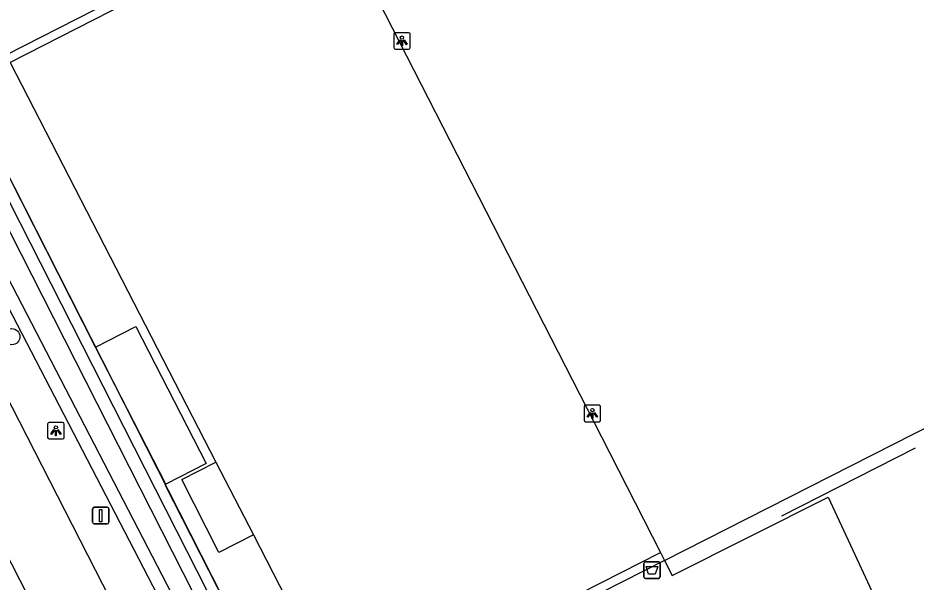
# Model space of a CAD drawing. Extents: x 158838 to 160074, y 386376 to 387776.
# Drawn here: x 159464.8 to 159519, y 387205.8 to 387239.8 of the extents above; entities that cross this region are included whole.
import ezdxf

# ---------------------------------------------------------------- set-up
doc = ezdxf.new("R2010")
doc.units = 0
for name, color, linetype in [('IMGEO_Afvalbak', 7, 'Continuous'), ('IMGEO_Berm_groen', 7, 'Continuous'), ('IMGEO_Boom', 7, 'Continuous'), ('IMGEO_Fietspad_gesloten', 7, 'Continuous'), ('IMGEO_Groenvoorziening', 7, 'Continuous'), ('IMGEO_Hek', 7, 'Continuous'), ('IMGEO_Lichtpunt', 7, 'Continuous'), ('IMGEO_Open_loods', 7, 'Continuous'), ('IMGEO_Pand', 7, 'Continuous'), ('IMGEO_Verkeersbordpaal', 7, 'Continuous'), ('IMGEO_Voetpad_open', 7, 'Continuous'), ('IMGEO_Waterloop', 7, 'Continuous')]:
    doc.layers.add(name, color=color, linetype=linetype)

msp = doc.modelspace()

# ---------------------------------------------------------------- linework, layer by layer
at = {"layer": 'IMGEO_Afvalbak'}
for p, q in [((159502.554, 387206.091), (159502.554, 387206.891)), ((159502.554, 387206.891), (159502.554, 387206.091)), ((159502.654, 387206.991), (159503.444, 387206.991)), ((159503.444, 387206.991), (159502.654, 387206.991)), ((159503.544, 387206.891), (159503.544, 387206.091)), ((159503.544, 387206.091), (159503.544, 387206.891)), ((159503.444, 387205.991), (159502.654, 387205.991)), ((159502.654, 387205.991), (159503.444, 387205.991))]:
    msp.add_line(p, q, dxfattribs=at)
msp.add_lwpolyline([(159502.697, 387206.705), (159503.401, 387206.705), (159503.252, 387206.235), (159502.846, 387206.235), (159502.697, 387206.705)], dxfattribs=at)
for centre, start, end in [((159502.654, 387206.891), 90, 180), ((159502.654, 387206.891), 90, 180), ((159503.444, 387206.891), 0, 90), ((159503.444, 387206.891), 360, 90), ((159502.654, 387206.091), 180, 270), ((159502.654, 387206.091), 180, 270), ((159503.444, 387206.091), 270, 0), ((159503.444, 387206.091), 270, 0)]:
    msp.add_arc(centre, 0.1, start, end, dxfattribs=at)
at = {"layer": 'IMGEO_Berm_groen'}
for points in [[(159459.132, 387238.697), (159459.774, 387237.434), (159478.716, 387200.221), (159478.862, 387199.714)], [(159477.471, 387198.494), (159476.579, 387198.658), (159476.309, 387198.987), (159459.331, 387231.66), (159456.886, 387235.815), (159456.184, 387237.171)], [(159469.447, 387219.947), (159469.433, 387219.94), (159461.195, 387236.129)], [(159481.673, 387195.843), (159480.486, 387198.221), (159473.656, 387211.643), (159473.695, 387211.666)]]:
    msp.add_lwpolyline(points, dxfattribs=at)
at = {"layer": 'IMGEO_Boom'}
msp.add_circle((159464.386, 387220.573), 0.489, dxfattribs=at)
at = {"layer": 'IMGEO_Fietspad_gesloten'}
for points in [[(159455.201, 387234.235), (159477.193, 387191.314), (159484.181, 387177.812)], [(159463.31, 387208.883), (159498.479, 387140.058), (159499.063, 387138.25)]]:
    msp.add_lwpolyline(points, dxfattribs=at)
at = {"layer": 'IMGEO_Groenvoorziening'}
for points in [[(159464.282, 387237.123), (159476.71, 387213.011)], [(159478.974, 387208.619), (159484.506, 387197.886), (159500, 387205.747), (159503.569, 387207.557), (159503.814, 387207.077)]]:
    msp.add_lwpolyline(points, dxfattribs=at)
at = {"layer": 'IMGEO_Hek'}
for points in [[(159483.441, 387246.899), (159500, 387214.532), (159503.569, 387207.557)], [(159480.486, 387198.221), (159461.195, 387236.129)], [(159518.949, 387213.856), (159510.874, 387209.745)], [(159504.279, 387206.169), (159513.696, 387210.891), (159515.307, 387207.44), (159517.84, 387201.957)], [(159503.569, 387207.557), (159503.814, 387207.077)], [(159503.814, 387207.077), (159504.279, 387206.169)]]:
    msp.add_lwpolyline(points, dxfattribs=at)
at = {"layer": 'IMGEO_Lichtpunt'}
for p, q in [((159487.454, 387238.824), (159487.454, 387238.017)), ((159487.454, 387238.824), (159487.454, 387238.017)), ((159488.356, 387238.919), (159487.548, 387238.919)), ((159488.356, 387238.919), (159487.548, 387238.919)), ((159488.45, 387238.017), (159488.45, 387238.824)), ((159488.45, 387238.017), (159488.45, 387238.824)), ((159487.548, 387237.923), (159488.356, 387237.923)), ((159487.548, 387237.923), (159488.356, 387237.923)), ((159499.857, 387216.439), (159499.049, 387216.439)), ((159499.857, 387216.439), (159499.049, 387216.439)), ((159498.955, 387216.344), (159498.955, 387215.537)), ((159498.955, 387216.344), (159498.955, 387215.537)), ((159499.951, 387215.537), (159499.951, 387216.344)), ((159499.951, 387215.537), (159499.951, 387216.344)), ((159466.549, 387215.306), (159466.549, 387214.499)), ((159466.549, 387215.306), (159466.549, 387214.499)), ((159467.451, 387215.401), (159466.643, 387215.401)), ((159467.451, 387215.401), (159466.643, 387215.401)), ((159467.545, 387214.499), (159467.545, 387215.306)), ((159467.545, 387214.499), (159467.545, 387215.306)), ((159499.049, 387215.443), (159499.857, 387215.443)), ((159499.049, 387215.443), (159499.857, 387215.443)), ((159466.643, 387214.405), (159467.451, 387214.405)), ((159466.643, 387214.405), (159467.451, 387214.405))]:
    msp.add_line(p, q, dxfattribs=at)
for points in [[(159487.828, 387238.488), (159487.867, 387238.46), (159487.679, 387238.198), (159487.641, 387238.225), (159487.828, 387238.488)], [(159487.93, 387238.44), (159487.977, 387238.44), (159487.977, 387238.118), (159487.93, 387238.118), (159487.93, 387238.44)], [(159488.04, 387238.46), (159488.078, 387238.487), (159488.265, 387238.225), (159488.226, 387238.197), (159488.04, 387238.46)], [(159499.329, 387216.008), (159499.368, 387215.98), (159499.18, 387215.718), (159499.142, 387215.745), (159499.329, 387216.008)], [(159499.431, 387215.96), (159499.478, 387215.96), (159499.478, 387215.638), (159499.431, 387215.638), (159499.431, 387215.96)], [(159499.541, 387215.98), (159499.579, 387216.007), (159499.766, 387215.745), (159499.727, 387215.717), (159499.541, 387215.98)], [(159466.923, 387214.97), (159466.962, 387214.942), (159466.774, 387214.68), (159466.736, 387214.707), (159466.923, 387214.97)], [(159467.025, 387214.922), (159467.072, 387214.922), (159467.072, 387214.6), (159467.025, 387214.6), (159467.025, 387214.922)], [(159467.135, 387214.942), (159467.173, 387214.969), (159467.36, 387214.707), (159467.321, 387214.679), (159467.135, 387214.942)]]:
    msp.add_lwpolyline(points, dxfattribs=at)
for centre in [(159487.953, 387238.622), (159499.454, 387216.142), (159467.048, 387215.104)]:
    msp.add_circle(centre, 0.0994, dxfattribs=at)
for centre, start, end in [((159487.548, 387238.824), 90, 180), ((159487.548, 387238.824), 90, 180), ((159488.356, 387238.824), 0, 90), ((159488.356, 387238.824), 0, 90), ((159487.548, 387238.017), 180, 270), ((159487.548, 387238.017), 180, 270), ((159488.356, 387238.017), 270, 0), ((159488.356, 387238.017), 270, 360), ((159499.049, 387216.344), 90, 180), ((159499.049, 387216.344), 90, 180), ((159499.857, 387216.344), 0, 90), ((159499.857, 387216.344), 0, 90), ((159466.643, 387215.306), 90, 180), ((159466.643, 387215.306), 90, 180), ((159467.451, 387215.306), 0, 90), ((159467.451, 387215.306), 0, 90), ((159499.049, 387215.537), 180, 270), ((159499.049, 387215.537), 180, 270), ((159499.857, 387215.537), 270, 0), ((159499.857, 387215.537), 270, 360), ((159466.643, 387214.499), 180, 270), ((159466.643, 387214.499), 180, 270), ((159467.451, 387214.499), 270, 0), ((159467.451, 387214.499), 270, 360)]:
    msp.add_arc(centre, 0.0946, start, end, dxfattribs=at)
at = {"layer": 'IMGEO_Open_loods'}
for points in [[(159469.447, 387219.947), (159471.882, 387221.196), (159476.13, 387212.915), (159473.695, 387211.666)], [(159473.695, 387211.666), (159469.447, 387219.947)]]:
    msp.add_lwpolyline(points, dxfattribs=at)
at = {"layer": 'IMGEO_Pand'}
for points in [[(159478.974, 387208.619), (159476.896, 387207.555), (159474.645, 387211.954), (159476.71, 387213.011)], [(159476.71, 387213.011), (159478.974, 387208.619)]]:
    msp.add_lwpolyline(points, dxfattribs=at)
at = {"layer": 'IMGEO_Verkeersbordpaal'}
for p, q in [((159469.262, 387209.38), (159469.262, 387210.18)), ((159469.262, 387210.18), (159469.262, 387209.38)), ((159469.362, 387210.28), (159470.152, 387210.28)), ((159470.152, 387210.28), (159469.362, 387210.28)), ((159470.252, 387210.18), (159470.252, 387209.38)), ((159470.252, 387209.38), (159470.252, 387210.18)), ((159470.152, 387209.28), (159469.362, 387209.28)), ((159469.362, 387209.28), (159470.152, 387209.28))]:
    msp.add_line(p, q, dxfattribs=at)
msp.add_lwpolyline([(159469.682, 387210.155), (159469.832, 387210.155), (159469.832, 387209.405), (159469.682, 387209.405), (159469.682, 387210.155)], dxfattribs=at)
for centre, start, end in [((159469.362, 387210.18), 90, 180), ((159469.362, 387210.18), 90, 180), ((159470.152, 387210.18), 0, 90), ((159470.152, 387210.18), 360, 90), ((159469.362, 387209.38), 180, 270), ((159469.362, 387209.38), 180, 270), ((159470.152, 387209.38), 270, 0), ((159470.152, 387209.38), 270, 0)]:
    msp.add_arc(centre, 0.1, start, end, dxfattribs=at)
at = {"layer": 'IMGEO_Voetpad_open'}
for points in [[(159464.045, 387237.583), (159483.205, 387247.359)], [(159483.441, 387246.899), (159464.282, 387237.123)], [(159503.814, 387207.077), (159535.164, 387222.982)], [(159503.814, 387207.077), (159504.279, 387206.169), (159513.696, 387210.891), (159515.307, 387207.44), (159517.84, 387201.957)], [(159503.814, 387207.077), (159500, 387205.142), (159499.217, 387204.66), (159490.56, 387200.25), (159481.673, 387195.843)]]:
    msp.add_lwpolyline(points, dxfattribs=at)
at = {"layer": 'IMGEO_Waterloop'}
for points in [[(159458.54, 387238.104), (159458.542, 387238.103), (159459.065, 387237.074), (159477.973, 387199.928), (159478.046, 387199.673)], [(159477.984, 387199.52), (159477.405, 387199.315), (159477.009, 387199.388), (159476.977, 387199.427), (159460.027, 387232.045), (159457.582, 387236.2), (159457.009, 387237.308)]]:
    msp.add_lwpolyline(points, dxfattribs=at)

doc.saveas('drawing.dxf')
